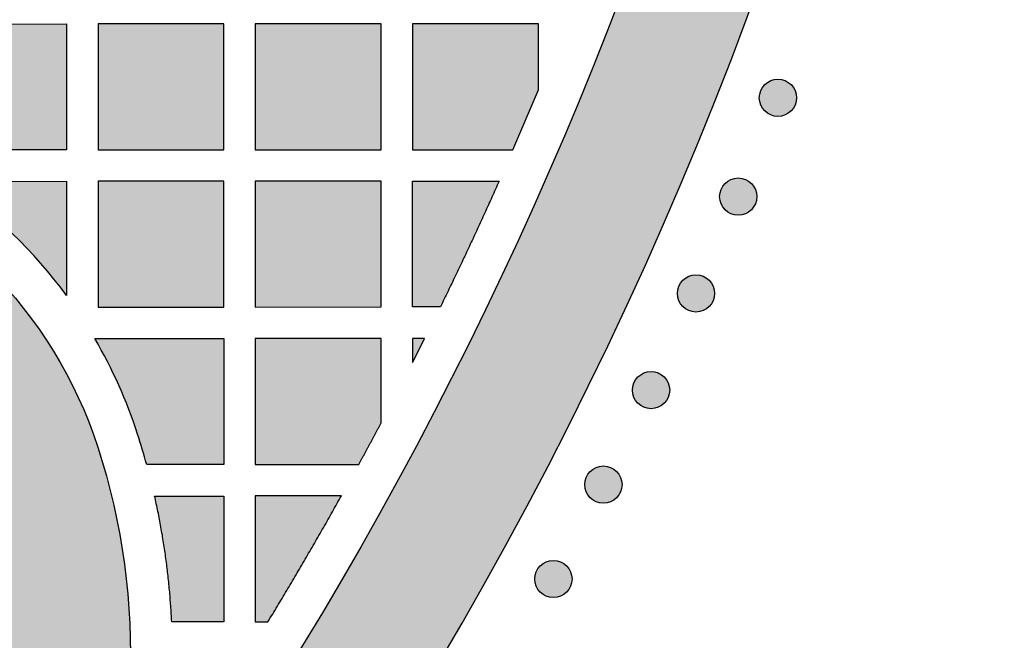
# Model space of a CAD drawing. Header units: millimetres. Extents: x -3873 to -97, y 912 to 4165.
# Tile 471 of 656: x -1361 to -1267, y 2713 to 2772. Entities that reach past the tile are written whole.
import ezdxf

# ---------------------------------------------------------------- set-up
doc = ezdxf.new("R2010")
doc.units = ezdxf.units.MM
doc.layers.add('pattern', color=7, linetype='Continuous', true_color=0x000000)

msp = doc.modelspace()

# ---------------------------------------------------------------- hatches: boundary and pattern name
at = {"layer": 'pattern'}
for points in [[(-1279.133, 2906.097), (-1279.234, 2898.913), (-1279.474, 2891.712), (-1279.853, 2884.498), (-1280.373, 2877.275), (-1281.033, 2870.047), (-1281.834, 2862.818), (-1282.777, 2855.593), (-1283.862, 2848.374), (-1285.089, 2841.168), (-1286.458, 2833.976), (-1287.968, 2826.805), (-1289.62, 2819.658), (-1291.412, 2812.539), (-1293.344, 2805.452), (-1295.416, 2798.402), (-1297.625, 2791.392), (-1299.971, 2784.427), (-1302.452, 2777.51), (-1305.067, 2770.646), (-1307.814, 2763.838), (-1310.692, 2757.09), (-1313.697, 2750.406), (-1316.829, 2743.789), (-1320.085, 2737.244), (-1323.462, 2730.773), (-1326.958, 2724.379), (-1330.571, 2718.067), (-1334.297, 2711.838), (-1338.134, 2705.697), (-1342.079, 2699.645), (-1346.128, 2693.686), (-1350.279, 2687.822), (-1351.292, 2685.907), (-1352.262, 2683.967), (-1353.188, 2682.002), (-1354.071, 2680.013), (-1354.909, 2678.003), (-1355.701, 2675.972), (-1356.446, 2673.923), (-1357.144, 2671.856), (-1357.795, 2669.774), (-1358.398, 2667.678), (-1358.952, 2665.57), (-1359.457, 2663.452), (-1359.913, 2661.324), (-1360.319, 2659.19), (-1360.676, 2657.05), (-1360.983, 2654.907), (-1355.576, 2661.329), (-1350.29, 2667.89), (-1345.13, 2674.588), (-1340.102, 2681.419), (-1335.211, 2688.378), (-1330.461, 2695.462), (-1325.857, 2702.667), (-1321.403, 2709.988), (-1317.104, 2717.42), (-1312.963, 2724.959), (-1308.985, 2732.599), (-1305.173, 2740.335), (-1301.53, 2748.162), (-1298.06, 2756.074), (-1294.766, 2764.065), (-1291.65, 2772.13), (-1288.714, 2780.263), (-1285.961, 2788.456), (-1283.393, 2796.705), (-1281.011, 2805.003), (-1278.817, 2813.344), (-1276.81, 2821.721), (-1274.993, 2830.128), (-1273.366, 2838.558), (-1271.928, 2847.006), (-1270.68, 2855.464), (-1269.621, 2863.928), (-1268.751, 2872.389), (-1268.068, 2880.843), (-1267.572, 2889.283), (-1267.261, 2897.704), (-1267.132, 2906.098)], [(-1356.577, 2771.493), (-1356.576, 2759.492), (-1368.575, 2759.491), (-1368.576, 2771.492)], [(-1341.576, 2771.494), (-1353.576, 2771.493), (-1353.575, 2759.493), (-1341.575, 2759.494)], [(-1338.575, 2759.494), (-1326.576, 2759.495), (-1326.576, 2771.495), (-1338.576, 2771.494)], [(-1314.004, 2759.496), (-1311.576, 2765.204), (-1311.576, 2771.496), (-1323.576, 2771.495), (-1323.575, 2759.495)], [(-1289.98, 2763.202), (-1289.952, 2763.175), (-1289.923, 2763.148), (-1289.893, 2763.121), (-1289.863, 2763.095), (-1289.831, 2763.069), (-1289.799, 2763.044), (-1289.765, 2763.019), (-1289.731, 2762.995), (-1289.696, 2762.971), (-1289.661, 2762.949), (-1289.624, 2762.927), (-1289.587, 2762.905), (-1289.549, 2762.885), (-1289.51, 2762.865), (-1289.471, 2762.846), (-1289.431, 2762.829), (-1289.39, 2762.811), (-1289.348, 2762.795), (-1289.307, 2762.78), (-1289.264, 2762.766), (-1289.221, 2762.753), (-1289.178, 2762.741), (-1289.134, 2762.73), (-1289.089, 2762.72), (-1289.045, 2762.711), (-1289, 2762.704), (-1288.955, 2762.697), (-1288.909, 2762.692), (-1288.863, 2762.688), (-1288.818, 2762.685), (-1288.772, 2762.683), (-1288.726, 2762.683), (-1288.68, 2762.683), (-1288.634, 2762.685), (-1288.588, 2762.688), (-1288.543, 2762.692), (-1288.497, 2762.697), (-1288.452, 2762.704), (-1288.407, 2762.712), (-1288.362, 2762.72), (-1288.318, 2762.73), (-1288.274, 2762.741), (-1288.231, 2762.753), (-1288.188, 2762.766), (-1288.145, 2762.78), (-1288.103, 2762.795), (-1288.062, 2762.812), (-1288.021, 2762.829), (-1287.981, 2762.847), (-1287.942, 2762.865), (-1287.903, 2762.885), (-1287.865, 2762.906), (-1287.828, 2762.927), (-1287.791, 2762.949), (-1287.755, 2762.972), (-1287.72, 2762.995), (-1287.686, 2763.019), (-1287.653, 2763.044), (-1287.621, 2763.069), (-1287.589, 2763.095), (-1287.558, 2763.121), (-1287.528, 2763.148), (-1287.499, 2763.175), (-1287.471, 2763.202), (-1287.444, 2763.231), (-1287.417, 2763.26), (-1287.39, 2763.289), (-1287.364, 2763.32), (-1287.338, 2763.352), (-1287.313, 2763.384), (-1287.288, 2763.418), (-1287.264, 2763.452), (-1287.24, 2763.487), (-1287.218, 2763.522), (-1287.196, 2763.559), (-1287.174, 2763.596), (-1287.154, 2763.634), (-1287.134, 2763.673), (-1287.115, 2763.712), (-1287.098, 2763.752), (-1287.081, 2763.793), (-1287.064, 2763.834), (-1287.049, 2763.876), (-1287.035, 2763.919), (-1287.022, 2763.962), (-1287.01, 2764.005), (-1286.999, 2764.049), (-1286.989, 2764.093), (-1286.981, 2764.138), (-1286.973, 2764.183), (-1286.966, 2764.228), (-1286.961, 2764.274), (-1286.957, 2764.319), (-1286.954, 2764.365), (-1286.952, 2764.411), (-1286.952, 2764.457), (-1286.952, 2764.503), (-1286.954, 2764.549), (-1286.957, 2764.595), (-1286.961, 2764.64), (-1286.966, 2764.686), (-1286.973, 2764.731), (-1286.981, 2764.776), (-1286.989, 2764.821), (-1286.999, 2764.865), (-1287.01, 2764.909), (-1287.022, 2764.952), (-1287.035, 2764.995), (-1287.049, 2765.038), (-1287.065, 2765.08), (-1287.081, 2765.121), (-1287.098, 2765.162), (-1287.116, 2765.202), (-1287.134, 2765.241), (-1287.154, 2765.28), (-1287.175, 2765.318), (-1287.196, 2765.355), (-1287.218, 2765.392), (-1287.241, 2765.427), (-1287.264, 2765.462), (-1287.288, 2765.497), (-1287.313, 2765.53), (-1287.338, 2765.562), (-1287.364, 2765.594), (-1287.39, 2765.625), (-1287.417, 2765.654), (-1287.444, 2765.683), (-1287.471, 2765.712), (-1287.5, 2765.739), (-1287.529, 2765.766), (-1287.559, 2765.793), (-1287.589, 2765.819), (-1287.621, 2765.845), (-1287.653, 2765.87), (-1287.687, 2765.895), (-1287.721, 2765.919), (-1287.756, 2765.942), (-1287.791, 2765.965), (-1287.828, 2765.987), (-1287.865, 2766.008), (-1287.903, 2766.029), (-1287.942, 2766.049), (-1287.981, 2766.067), (-1288.021, 2766.085), (-1288.062, 2766.102), (-1288.103, 2766.118), (-1288.145, 2766.134), (-1288.188, 2766.148), (-1288.231, 2766.161), (-1288.274, 2766.173), (-1288.318, 2766.184), (-1288.363, 2766.194), (-1288.407, 2766.202), (-1288.452, 2766.21), (-1288.497, 2766.216), (-1288.543, 2766.222), (-1288.589, 2766.226), (-1288.634, 2766.229), (-1288.68, 2766.231), (-1288.726, 2766.231), (-1288.772, 2766.231), (-1288.818, 2766.229), (-1288.864, 2766.226), (-1288.909, 2766.222), (-1288.955, 2766.216), (-1289, 2766.21), (-1289.045, 2766.202), (-1289.09, 2766.194), (-1289.134, 2766.184), (-1289.178, 2766.173), (-1289.221, 2766.161), (-1289.264, 2766.148), (-1289.307, 2766.133), (-1289.349, 2766.118), (-1289.39, 2766.102), (-1289.431, 2766.085), (-1289.471, 2766.067), (-1289.51, 2766.048), (-1289.549, 2766.029), (-1289.587, 2766.008), (-1289.624, 2765.987), (-1289.661, 2765.965), (-1289.697, 2765.942), (-1289.731, 2765.919), (-1289.766, 2765.895), (-1289.799, 2765.87), (-1289.831, 2765.845), (-1289.863, 2765.819), (-1289.894, 2765.793), (-1289.923, 2765.766), (-1289.953, 2765.739), (-1289.981, 2765.711), (-1290.008, 2765.683), (-1290.035, 2765.654), (-1290.062, 2765.624), (-1290.088, 2765.594), (-1290.114, 2765.562), (-1290.139, 2765.53), (-1290.164, 2765.496), (-1290.188, 2765.462), (-1290.211, 2765.427), (-1290.234, 2765.392), (-1290.256, 2765.355), (-1290.277, 2765.318), (-1290.298, 2765.28), (-1290.318, 2765.241), (-1290.336, 2765.202), (-1290.354, 2765.161), (-1290.371, 2765.121), (-1290.387, 2765.079), (-1290.403, 2765.037), (-1290.417, 2764.995), (-1290.43, 2764.952), (-1290.442, 2764.909), (-1290.453, 2764.865), (-1290.463, 2764.82), (-1290.471, 2764.776), (-1290.479, 2764.731), (-1290.485, 2764.685), (-1290.491, 2764.64), (-1290.495, 2764.594), (-1290.498, 2764.549), (-1290.5, 2764.503), (-1290.5, 2764.457), (-1290.5, 2764.411), (-1290.498, 2764.365), (-1290.495, 2764.319), (-1290.491, 2764.274), (-1290.485, 2764.228), (-1290.479, 2764.183), (-1290.471, 2764.138), (-1290.463, 2764.093), (-1290.453, 2764.049), (-1290.442, 2764.005), (-1290.43, 2763.962), (-1290.417, 2763.919), (-1290.402, 2763.876), (-1290.387, 2763.834), (-1290.371, 2763.793), (-1290.354, 2763.752), (-1290.336, 2763.712), (-1290.317, 2763.673), (-1290.298, 2763.634), (-1290.277, 2763.596), (-1290.256, 2763.559), (-1290.234, 2763.522), (-1290.211, 2763.486), (-1290.188, 2763.451), (-1290.164, 2763.417), (-1290.139, 2763.384), (-1290.114, 2763.352), (-1290.088, 2763.32), (-1290.062, 2763.289), (-1290.035, 2763.259), (-1290.008, 2763.23)], [(-1453.09, 2749.31), (-1451.684, 2749.66), (-1450.284, 2750.051), (-1448.892, 2750.481), (-1447.51, 2750.952), (-1446.139, 2751.462), (-1444.782, 2752.011), (-1443.44, 2752.599), (-1442.115, 2753.224), (-1440.807, 2753.887), (-1439.52, 2754.586), (-1438.254, 2755.321), (-1437.01, 2756.09), (-1435.791, 2756.893), (-1434.597, 2757.728), (-1433.429, 2758.594), (-1432.29, 2759.489), (-1429.559, 2760.115), (-1426.804, 2760.667), (-1424.029, 2761.143), (-1421.237, 2761.542), (-1418.429, 2761.864), (-1415.611, 2762.107), (-1412.785, 2762.272), (-1409.954, 2762.358), (-1407.122, 2762.365), (-1404.292, 2762.292), (-1401.467, 2762.141), (-1398.651, 2761.911), (-1395.846, 2761.603), (-1393.057, 2761.218), (-1390.286, 2760.757), (-1387.536, 2760.22), (-1385.864, 2759.847), (-1384.201, 2759.428), (-1382.55, 2758.966), (-1380.912, 2758.459), (-1379.766, 2758.07), (-1378.624, 2757.645), (-1377.487, 2757.185), (-1376.359, 2756.689), (-1375.239, 2756.158), (-1374.13, 2755.592), (-1373.033, 2754.99), (-1371.95, 2754.354), (-1370.883, 2753.684), (-1369.833, 2752.98), (-1368.801, 2752.243), (-1367.79, 2751.474), (-1366.8, 2750.673), (-1365.834, 2749.842), (-1364.892, 2748.982), (-1363.976, 2748.093), (-1363.087, 2747.177), (-1362.226, 2746.236), (-1361.395, 2745.269), (-1360.595, 2744.28), (-1359.825, 2743.269), (-1359.088, 2742.237), (-1358.384, 2741.187), (-1357.714, 2740.12), (-1357.077, 2739.037), (-1356.476, 2737.94), (-1355.909, 2736.832), (-1355.378, 2735.712), (-1354.882, 2734.583), (-1354.422, 2733.447), (-1353.997, 2732.305), (-1353.607, 2731.159), (-1353.19, 2729.822), (-1352.801, 2728.471), (-1352.44, 2727.108), (-1352.108, 2725.732), (-1351.806, 2724.345), (-1351.533, 2722.949), (-1351.291, 2721.542), (-1351.08, 2720.128), (-1350.9, 2718.707), (-1350.752, 2717.279), (-1350.635, 2715.847), (-1350.551, 2714.41), (-1350.498, 2712.97), (-1350.478, 2711.528), (-1350.49, 2710.086), (-1350.535, 2708.644), (-1350.612, 2707.203), (-1350.721, 2705.765), (-1350.862, 2704.33), (-1351.036, 2702.9), (-1351.241, 2701.475), (-1351.478, 2700.057), (-1351.746, 2698.647), (-1352.044, 2697.246), (-1352.374, 2695.854), (-1352.733, 2694.474), (-1353.122, 2693.105), (-1353.54, 2691.748), (-1353.986, 2690.406), (-1354.461, 2689.077), (-1354.962, 2687.764), (-1355.49, 2686.467), (-1356.778, 2683.77), (-1357.985, 2681.032), (-1359.11, 2678.256), (-1360.151, 2675.445), (-1361.106, 2672.605), (-1361.974, 2669.738), (-1362.754, 2666.849), (-1363.446, 2663.942), (-1363.717, 2665.158), (-1364.011, 2666.37), (-1364.328, 2667.577), (-1364.669, 2668.78), (-1365.033, 2669.976), (-1365.42, 2671.166), (-1365.83, 2672.349), (-1366.262, 2673.524), (-1366.717, 2674.69), (-1367.194, 2675.848), (-1367.693, 2676.995), (-1368.213, 2678.133), (-1368.755, 2679.259), (-1369.317, 2680.374), (-1369.9, 2681.476), (-1370.503, 2682.566), (-1369.523, 2684.364), (-1368.599, 2686.194), (-1367.731, 2688.054), (-1366.921, 2689.942), (-1366.171, 2691.854), (-1365.482, 2693.787), (-1364.855, 2695.739), (-1364.29, 2697.707), (-1364.054, 2698.609), (-1363.835, 2699.516), (-1363.631, 2700.429), (-1363.444, 2701.348), (-1363.272, 2702.271), (-1363.117, 2703.199), (-1362.979, 2704.132), (-1362.857, 2705.068), (-1362.751, 2706.007), (-1362.663, 2706.95), (-1362.592, 2707.894), (-1362.538, 2708.841), (-1362.501, 2709.789), (-1362.481, 2710.738), (-1362.479, 2711.687), (-1362.494, 2712.637), (-1362.526, 2713.586), (-1362.575, 2714.534), (-1362.641, 2715.481), (-1362.725, 2716.426), (-1362.826, 2717.369), (-1362.943, 2718.309), (-1363.078, 2719.246), (-1363.229, 2720.179), (-1363.397, 2721.108), (-1363.581, 2722.032), (-1363.782, 2722.952), (-1363.999, 2723.866), (-1364.231, 2724.774), (-1364.48, 2725.676), (-1364.744, 2726.572), (-1365.023, 2727.46), (-1365.302, 2728.282), (-1365.607, 2729.101), (-1365.937, 2729.916), (-1366.293, 2730.726), (-1366.674, 2731.529), (-1367.081, 2732.324), (-1367.512, 2733.111), (-1367.968, 2733.888), (-1368.449, 2734.653), (-1368.954, 2735.407), (-1369.483, 2736.146), (-1370.035, 2736.872), (-1370.609, 2737.582), (-1371.206, 2738.275), (-1371.823, 2738.95), (-1372.46, 2739.607), (-1373.118, 2740.245), (-1373.793, 2740.862), (-1374.486, 2741.458), (-1375.196, 2742.032), (-1375.922, 2742.584), (-1376.662, 2743.112), (-1377.415, 2743.617), (-1378.181, 2744.098), (-1378.957, 2744.555), (-1379.744, 2744.986), (-1380.54, 2745.392), (-1381.343, 2745.773), (-1382.152, 2746.129), (-1382.967, 2746.459), (-1383.787, 2746.764), (-1384.609, 2747.043), (-1385.497, 2747.322), (-1386.393, 2747.586), (-1387.295, 2747.834), (-1388.203, 2748.066), (-1389.117, 2748.283), (-1390.037, 2748.484), (-1390.961, 2748.668), (-1391.89, 2748.835), (-1392.823, 2748.987), (-1393.76, 2749.121), (-1394.7, 2749.238), (-1395.643, 2749.339), (-1396.588, 2749.422), (-1397.535, 2749.489), (-1398.483, 2749.538), (-1399.432, 2749.57), (-1400.382, 2749.584), (-1401.331, 2749.582), (-1402.28, 2749.562), (-1403.228, 2749.525), (-1404.175, 2749.47), (-1405.119, 2749.399), (-1406.062, 2749.311), (-1407.001, 2749.205), (-1407.937, 2749.083), (-1408.87, 2748.945), (-1409.798, 2748.789), (-1410.722, 2748.618), (-1411.64, 2748.43), (-1412.553, 2748.226), (-1413.461, 2748.006), (-1414.362, 2747.771), (-1416.331, 2747.205), (-1418.285, 2746.577), (-1420.22, 2745.886), (-1422.133, 2745.136), (-1424.022, 2744.325), (-1425.884, 2743.456), (-1427.715, 2742.53), (-1429.514, 2741.548), (-1430.866, 2742.313), (-1432.241, 2743.044), (-1433.637, 2743.741), (-1435.053, 2744.402), (-1436.489, 2745.026), (-1437.941, 2745.613), (-1439.41, 2746.161), (-1440.893, 2746.672), (-1442.389, 2747.142), (-1443.897, 2747.573), (-1445.414, 2747.964), (-1446.939, 2748.315), (-1448.471, 2748.625), (-1450.008, 2748.894), (-1451.548, 2749.123)], [(-1356.575, 2745.6), (-1357.165, 2746.385), (-1357.772, 2747.158), (-1358.397, 2747.919), (-1359.039, 2748.668), (-1359.697, 2749.404), (-1360.37, 2750.126), (-1361.06, 2750.834), (-1361.764, 2751.527), (-1362.483, 2752.205), (-1363.216, 2752.867), (-1363.963, 2753.513), (-1364.722, 2754.143), (-1365.495, 2754.756), (-1366.279, 2755.352), (-1367.074, 2755.931), (-1367.88, 2756.491), (-1356.575, 2756.492)], [(-1341.575, 2756.493), (-1353.575, 2756.492), (-1353.574, 2744.493), (-1341.574, 2744.494)], [(-1338.574, 2744.494), (-1326.574, 2744.524), (-1326.575, 2756.495), (-1338.575, 2756.494)], [(-1315.327, 2756.496), (-1318.068, 2750.492), (-1320.914, 2744.538), (-1323.574, 2744.531), (-1323.575, 2756.495)], [(-1293.766, 2753.782), (-1293.738, 2753.755), (-1293.709, 2753.728), (-1293.679, 2753.701), (-1293.648, 2753.675), (-1293.617, 2753.649), (-1293.584, 2753.624), (-1293.551, 2753.599), (-1293.517, 2753.575), (-1293.482, 2753.552), (-1293.446, 2753.529), (-1293.41, 2753.507), (-1293.372, 2753.486), (-1293.334, 2753.465), (-1293.296, 2753.445), (-1293.256, 2753.427), (-1293.216, 2753.409), (-1293.175, 2753.392), (-1293.134, 2753.376), (-1293.092, 2753.36), (-1293.05, 2753.346), (-1293.007, 2753.333), (-1292.963, 2753.321), (-1292.919, 2753.31), (-1292.875, 2753.3), (-1292.83, 2753.292), (-1292.785, 2753.284), (-1292.74, 2753.278), (-1292.695, 2753.272), (-1292.649, 2753.268), (-1292.603, 2753.265), (-1292.557, 2753.263), (-1292.511, 2753.263), (-1292.465, 2753.263), (-1292.42, 2753.265), (-1292.374, 2753.268), (-1292.328, 2753.272), (-1292.283, 2753.278), (-1292.237, 2753.284), (-1292.192, 2753.292), (-1292.148, 2753.3), (-1292.103, 2753.31), (-1292.06, 2753.321), (-1292.016, 2753.333), (-1291.973, 2753.346), (-1291.931, 2753.361), (-1291.889, 2753.376), (-1291.847, 2753.392), (-1291.807, 2753.409), (-1291.767, 2753.427), (-1291.727, 2753.446), (-1291.688, 2753.465), (-1291.65, 2753.486), (-1291.613, 2753.507), (-1291.577, 2753.529), (-1291.541, 2753.552), (-1291.506, 2753.575), (-1291.472, 2753.599), (-1291.439, 2753.624), (-1291.406, 2753.649), (-1291.375, 2753.675), (-1291.344, 2753.701), (-1291.314, 2753.728), (-1291.285, 2753.755), (-1291.257, 2753.783), (-1291.229, 2753.811), (-1291.202, 2753.84), (-1291.175, 2753.87), (-1291.149, 2753.9), (-1291.123, 2753.932), (-1291.098, 2753.964), (-1291.073, 2753.998), (-1291.049, 2754.032), (-1291.026, 2754.067), (-1291.003, 2754.102), (-1290.981, 2754.139), (-1290.96, 2754.176), (-1290.94, 2754.214), (-1290.92, 2754.253), (-1290.901, 2754.292), (-1290.883, 2754.333), (-1290.866, 2754.373), (-1290.85, 2754.415), (-1290.835, 2754.457), (-1290.821, 2754.499), (-1290.808, 2754.542), (-1290.796, 2754.585), (-1290.785, 2754.629), (-1290.775, 2754.674), (-1290.766, 2754.718), (-1290.758, 2754.763), (-1290.752, 2754.809), (-1290.747, 2754.854), (-1290.743, 2754.9), (-1290.74, 2754.945), (-1290.738, 2754.991), (-1290.737, 2755.037), (-1290.738, 2755.083), (-1290.74, 2755.129), (-1290.743, 2755.175), (-1290.747, 2755.22), (-1290.752, 2755.266), (-1290.758, 2755.311), (-1290.766, 2755.356), (-1290.775, 2755.401), (-1290.785, 2755.445), (-1290.796, 2755.489), (-1290.808, 2755.532), (-1290.821, 2755.575), (-1290.835, 2755.618), (-1290.85, 2755.66), (-1290.866, 2755.701), (-1290.883, 2755.742), (-1290.901, 2755.782), (-1290.92, 2755.821), (-1290.94, 2755.86), (-1290.96, 2755.898), (-1290.981, 2755.935), (-1291.003, 2755.972), (-1291.026, 2756.008), (-1291.05, 2756.043), (-1291.074, 2756.077), (-1291.098, 2756.11), (-1291.124, 2756.142), (-1291.149, 2756.174), (-1291.176, 2756.205), (-1291.202, 2756.235), (-1291.229, 2756.264), (-1291.257, 2756.292), (-1291.285, 2756.319), (-1291.314, 2756.347), (-1291.344, 2756.373), (-1291.375, 2756.399), (-1291.406, 2756.425), (-1291.439, 2756.45), (-1291.472, 2756.475), (-1291.506, 2756.499), (-1291.541, 2756.523), (-1291.577, 2756.545), (-1291.613, 2756.567), (-1291.651, 2756.589), (-1291.689, 2756.609), (-1291.727, 2756.629), (-1291.767, 2756.648), (-1291.807, 2756.666), (-1291.848, 2756.683), (-1291.889, 2756.699), (-1291.931, 2756.714), (-1291.973, 2756.728), (-1292.016, 2756.741), (-1292.06, 2756.753), (-1292.104, 2756.764), (-1292.148, 2756.774), (-1292.193, 2756.783), (-1292.238, 2756.79), (-1292.283, 2756.797), (-1292.328, 2756.802), (-1292.374, 2756.806), (-1292.42, 2756.809), (-1292.466, 2756.811), (-1292.512, 2756.811), (-1292.558, 2756.811), (-1292.603, 2756.809), (-1292.649, 2756.806), (-1292.695, 2756.802), (-1292.74, 2756.797), (-1292.786, 2756.79), (-1292.831, 2756.782), (-1292.875, 2756.774), (-1292.92, 2756.764), (-1292.963, 2756.753), (-1293.007, 2756.741), (-1293.05, 2756.728), (-1293.092, 2756.714), (-1293.134, 2756.699), (-1293.176, 2756.682), (-1293.216, 2756.665), (-1293.256, 2756.647), (-1293.296, 2756.629), (-1293.335, 2756.609), (-1293.373, 2756.588), (-1293.41, 2756.567), (-1293.446, 2756.545), (-1293.482, 2756.522), (-1293.517, 2756.499), (-1293.551, 2756.475), (-1293.584, 2756.45), (-1293.617, 2756.425), (-1293.648, 2756.399), (-1293.679, 2756.373), (-1293.709, 2756.346), (-1293.738, 2756.319), (-1293.766, 2756.292), (-1293.794, 2756.263), (-1293.821, 2756.234), (-1293.848, 2756.205), (-1293.874, 2756.174), (-1293.9, 2756.142), (-1293.925, 2756.11), (-1293.949, 2756.076), (-1293.974, 2756.042), (-1293.997, 2756.007), (-1294.02, 2755.972), (-1294.042, 2755.935), (-1294.063, 2755.898), (-1294.083, 2755.86), (-1294.103, 2755.821), (-1294.122, 2755.782), (-1294.14, 2755.742), (-1294.157, 2755.701), (-1294.173, 2755.66), (-1294.188, 2755.618), (-1294.202, 2755.575), (-1294.215, 2755.532), (-1294.227, 2755.489), (-1294.238, 2755.445), (-1294.248, 2755.401), (-1294.257, 2755.356), (-1294.265, 2755.311), (-1294.271, 2755.266), (-1294.276, 2755.22), (-1294.28, 2755.175), (-1294.283, 2755.129), (-1294.285, 2755.083), (-1294.286, 2755.037), (-1294.285, 2754.991), (-1294.283, 2754.945), (-1294.28, 2754.899), (-1294.276, 2754.854), (-1294.271, 2754.808), (-1294.264, 2754.763), (-1294.257, 2754.718), (-1294.248, 2754.673), (-1294.238, 2754.629), (-1294.227, 2754.585), (-1294.215, 2754.542), (-1294.202, 2754.499), (-1294.188, 2754.456), (-1294.173, 2754.414), (-1294.157, 2754.373), (-1294.14, 2754.332), (-1294.122, 2754.292), (-1294.103, 2754.253), (-1294.083, 2754.214), (-1294.063, 2754.176), (-1294.042, 2754.139), (-1294.02, 2754.102), (-1293.997, 2754.067), (-1293.973, 2754.032), (-1293.949, 2753.998), (-1293.925, 2753.964), (-1293.899, 2753.932), (-1293.874, 2753.9), (-1293.847, 2753.869), (-1293.821, 2753.84), (-1293.794, 2753.811)], [(-1297.796, 2744.548), (-1297.767, 2744.52), (-1297.738, 2744.493), (-1297.708, 2744.467), (-1297.678, 2744.44), (-1297.646, 2744.415), (-1297.614, 2744.389), (-1297.58, 2744.365), (-1297.546, 2744.341), (-1297.511, 2744.317), (-1297.476, 2744.294), (-1297.439, 2744.272), (-1297.402, 2744.251), (-1297.364, 2744.231), (-1297.325, 2744.211), (-1297.286, 2744.192), (-1297.246, 2744.174), (-1297.205, 2744.157), (-1297.163, 2744.141), (-1297.122, 2744.126), (-1297.079, 2744.112), (-1297.036, 2744.099), (-1296.993, 2744.087), (-1296.949, 2744.076), (-1296.904, 2744.066), (-1296.86, 2744.057), (-1296.815, 2744.05), (-1296.77, 2744.043), (-1296.724, 2744.038), (-1296.678, 2744.034), (-1296.633, 2744.031), (-1296.587, 2744.029), (-1296.541, 2744.028), (-1296.495, 2744.029), (-1296.449, 2744.031), (-1296.403, 2744.034), (-1296.358, 2744.038), (-1296.312, 2744.043), (-1296.267, 2744.05), (-1296.222, 2744.057), (-1296.177, 2744.066), (-1296.133, 2744.076), (-1296.089, 2744.087), (-1296.046, 2744.099), (-1296.003, 2744.112), (-1295.96, 2744.126), (-1295.918, 2744.141), (-1295.877, 2744.157), (-1295.836, 2744.174), (-1295.796, 2744.192), (-1295.757, 2744.211), (-1295.718, 2744.231), (-1295.68, 2744.251), (-1295.643, 2744.273), (-1295.606, 2744.295), (-1295.57, 2744.317), (-1295.535, 2744.341), (-1295.501, 2744.365), (-1295.468, 2744.39), (-1295.436, 2744.415), (-1295.404, 2744.44), (-1295.373, 2744.467), (-1295.343, 2744.493), (-1295.314, 2744.521), (-1295.286, 2744.548), (-1295.259, 2744.576), (-1295.232, 2744.605), (-1295.205, 2744.635), (-1295.179, 2744.666), (-1295.153, 2744.698), (-1295.128, 2744.73), (-1295.103, 2744.763), (-1295.079, 2744.797), (-1295.056, 2744.832), (-1295.033, 2744.868), (-1295.011, 2744.905), (-1294.99, 2744.942), (-1294.969, 2744.98), (-1294.949, 2745.019), (-1294.931, 2745.058), (-1294.913, 2745.098), (-1294.896, 2745.139), (-1294.879, 2745.18), (-1294.864, 2745.222), (-1294.85, 2745.265), (-1294.837, 2745.308), (-1294.825, 2745.351), (-1294.814, 2745.395), (-1294.804, 2745.439), (-1294.796, 2745.484), (-1294.788, 2745.529), (-1294.781, 2745.574), (-1294.776, 2745.62), (-1294.772, 2745.665), (-1294.769, 2745.711), (-1294.767, 2745.757), (-1294.767, 2745.803), (-1294.767, 2745.849), (-1294.769, 2745.895), (-1294.772, 2745.94), (-1294.776, 2745.986), (-1294.782, 2746.032), (-1294.788, 2746.077), (-1294.796, 2746.122), (-1294.804, 2746.166), (-1294.814, 2746.211), (-1294.825, 2746.255), (-1294.837, 2746.298), (-1294.85, 2746.341), (-1294.864, 2746.384), (-1294.88, 2746.425), (-1294.896, 2746.467), (-1294.913, 2746.508), (-1294.931, 2746.548), (-1294.949, 2746.587), (-1294.969, 2746.626), (-1294.99, 2746.664), (-1295.011, 2746.701), (-1295.033, 2746.738), (-1295.056, 2746.773), (-1295.079, 2746.808), (-1295.103, 2746.842), (-1295.128, 2746.876), (-1295.153, 2746.908), (-1295.179, 2746.94), (-1295.205, 2746.97), (-1295.232, 2747), (-1295.259, 2747.029), (-1295.286, 2747.057), (-1295.315, 2747.085), (-1295.344, 2747.112), (-1295.374, 2747.139), (-1295.404, 2747.165), (-1295.436, 2747.191), (-1295.468, 2747.216), (-1295.502, 2747.241), (-1295.536, 2747.265), (-1295.571, 2747.288), (-1295.606, 2747.311), (-1295.643, 2747.333), (-1295.68, 2747.354), (-1295.718, 2747.375), (-1295.757, 2747.394), (-1295.796, 2747.413), (-1295.836, 2747.431), (-1295.877, 2747.448), (-1295.918, 2747.464), (-1295.96, 2747.479), (-1296.003, 2747.493), (-1296.046, 2747.507), (-1296.089, 2747.519), (-1296.133, 2747.529), (-1296.178, 2747.539), (-1296.222, 2747.548), (-1296.267, 2747.556), (-1296.312, 2747.562), (-1296.358, 2747.568), (-1296.404, 2747.572), (-1296.449, 2747.575), (-1296.495, 2747.576), (-1296.541, 2747.577), (-1296.587, 2747.576), (-1296.633, 2747.575), (-1296.679, 2747.572), (-1296.724, 2747.567), (-1296.77, 2747.562), (-1296.815, 2747.556), (-1296.86, 2747.548), (-1296.905, 2747.539), (-1296.949, 2747.529), (-1296.993, 2747.518), (-1297.036, 2747.506), (-1297.079, 2747.493), (-1297.122, 2747.479), (-1297.164, 2747.464), (-1297.205, 2747.448), (-1297.246, 2747.431), (-1297.286, 2747.413), (-1297.325, 2747.394), (-1297.364, 2747.375), (-1297.402, 2747.354), (-1297.439, 2747.333), (-1297.476, 2747.311), (-1297.512, 2747.288), (-1297.546, 2747.265), (-1297.581, 2747.241), (-1297.614, 2747.216), (-1297.646, 2747.191), (-1297.678, 2747.165), (-1297.709, 2747.139), (-1297.739, 2747.112), (-1297.768, 2747.085), (-1297.796, 2747.057), (-1297.823, 2747.029), (-1297.85, 2747), (-1297.877, 2746.97), (-1297.903, 2746.939), (-1297.929, 2746.908), (-1297.954, 2746.875), (-1297.979, 2746.842), (-1298.003, 2746.808), (-1298.026, 2746.773), (-1298.049, 2746.737), (-1298.071, 2746.701), (-1298.092, 2746.664), (-1298.113, 2746.626), (-1298.133, 2746.587), (-1298.151, 2746.547), (-1298.169, 2746.507), (-1298.186, 2746.467), (-1298.203, 2746.425), (-1298.218, 2746.383), (-1298.232, 2746.341), (-1298.245, 2746.298), (-1298.257, 2746.254), (-1298.268, 2746.21), (-1298.278, 2746.166), (-1298.286, 2746.121), (-1298.294, 2746.076), (-1298.301, 2746.031), (-1298.306, 2745.986), (-1298.31, 2745.94), (-1298.313, 2745.894), (-1298.315, 2745.848), (-1298.315, 2745.803), (-1298.315, 2745.757), (-1298.313, 2745.711), (-1298.31, 2745.665), (-1298.306, 2745.619), (-1298.3, 2745.574), (-1298.294, 2745.529), (-1298.286, 2745.484), (-1298.278, 2745.439), (-1298.268, 2745.395), (-1298.257, 2745.351), (-1298.245, 2745.307), (-1298.232, 2745.264), (-1298.218, 2745.222), (-1298.202, 2745.18), (-1298.186, 2745.139), (-1298.169, 2745.098), (-1298.151, 2745.058), (-1298.132, 2745.018), (-1298.113, 2744.98), (-1298.092, 2744.942), (-1298.071, 2744.904), (-1298.049, 2744.868), (-1298.026, 2744.832), (-1298.003, 2744.797), (-1297.979, 2744.763), (-1297.954, 2744.73), (-1297.929, 2744.697), (-1297.903, 2744.666), (-1297.877, 2744.635), (-1297.85, 2744.605), (-1297.823, 2744.576)], [(-1348.933, 2729.493), (-1349.351, 2730.947), (-1349.802, 2732.392), (-1350.202, 2733.573), (-1350.635, 2734.744), (-1351.099, 2735.904), (-1351.594, 2737.052), (-1352.12, 2738.186), (-1352.676, 2739.305), (-1353.261, 2740.407), (-1353.876, 2741.493), (-1341.574, 2741.494), (-1341.573, 2729.494)], [(-1328.708, 2729.495), (-1326.573, 2733.45), (-1326.574, 2741.495), (-1338.574, 2741.494), (-1338.573, 2729.494)], [(-1323.574, 2739.215), (-1322.421, 2741.495), (-1323.574, 2741.495)], [(-1302.078, 2735.333), (-1302.05, 2735.305), (-1302.021, 2735.278), (-1301.991, 2735.251), (-1301.96, 2735.225), (-1301.929, 2735.199), (-1301.896, 2735.174), (-1301.863, 2735.149), (-1301.829, 2735.125), (-1301.794, 2735.102), (-1301.758, 2735.079), (-1301.722, 2735.057), (-1301.685, 2735.036), (-1301.647, 2735.015), (-1301.608, 2734.996), (-1301.568, 2734.977), (-1301.528, 2734.959), (-1301.488, 2734.942), (-1301.446, 2734.926), (-1301.404, 2734.911), (-1301.362, 2734.897), (-1301.319, 2734.884), (-1301.275, 2734.872), (-1301.231, 2734.861), (-1301.187, 2734.851), (-1301.143, 2734.842), (-1301.098, 2734.834), (-1301.052, 2734.828), (-1301.007, 2734.823), (-1300.961, 2734.818), (-1300.915, 2734.815), (-1300.87, 2734.814), (-1300.824, 2734.813), (-1300.778, 2734.814), (-1300.732, 2734.815), (-1300.686, 2734.818), (-1300.64, 2734.823), (-1300.595, 2734.828), (-1300.55, 2734.834), (-1300.505, 2734.842), (-1300.46, 2734.851), (-1300.416, 2734.861), (-1300.372, 2734.872), (-1300.328, 2734.884), (-1300.285, 2734.897), (-1300.243, 2734.911), (-1300.201, 2734.926), (-1300.16, 2734.942), (-1300.119, 2734.959), (-1300.079, 2734.977), (-1300.039, 2734.996), (-1300.001, 2735.016), (-1299.963, 2735.036), (-1299.925, 2735.057), (-1299.889, 2735.079), (-1299.853, 2735.102), (-1299.818, 2735.126), (-1299.784, 2735.15), (-1299.751, 2735.174), (-1299.718, 2735.199), (-1299.687, 2735.225), (-1299.656, 2735.251), (-1299.626, 2735.278), (-1299.597, 2735.305), (-1299.569, 2735.333), (-1299.541, 2735.361), (-1299.514, 2735.39), (-1299.488, 2735.42), (-1299.461, 2735.451), (-1299.436, 2735.482), (-1299.41, 2735.515), (-1299.386, 2735.548), (-1299.362, 2735.582), (-1299.338, 2735.617), (-1299.316, 2735.653), (-1299.294, 2735.689), (-1299.272, 2735.727), (-1299.252, 2735.765), (-1299.232, 2735.803), (-1299.213, 2735.843), (-1299.195, 2735.883), (-1299.178, 2735.924), (-1299.162, 2735.965), (-1299.147, 2736.007), (-1299.133, 2736.049), (-1299.12, 2736.092), (-1299.108, 2736.136), (-1299.097, 2736.18), (-1299.087, 2736.224), (-1299.078, 2736.269), (-1299.071, 2736.314), (-1299.064, 2736.359), (-1299.059, 2736.404), (-1299.055, 2736.45), (-1299.052, 2736.496), (-1299.05, 2736.542), (-1299.049, 2736.588), (-1299.05, 2736.633), (-1299.052, 2736.679), (-1299.055, 2736.725), (-1299.059, 2736.771), (-1299.064, 2736.816), (-1299.071, 2736.861), (-1299.078, 2736.906), (-1299.087, 2736.951), (-1299.097, 2736.995), (-1299.108, 2737.039), (-1299.12, 2737.083), (-1299.133, 2737.126), (-1299.147, 2737.168), (-1299.162, 2737.21), (-1299.178, 2737.251), (-1299.195, 2737.292), (-1299.213, 2737.332), (-1299.232, 2737.372), (-1299.252, 2737.41), (-1299.272, 2737.448), (-1299.294, 2737.486), (-1299.316, 2737.522), (-1299.338, 2737.558), (-1299.362, 2737.593), (-1299.386, 2737.627), (-1299.411, 2737.66), (-1299.436, 2737.693), (-1299.462, 2737.724), (-1299.488, 2737.755), (-1299.515, 2737.785), (-1299.542, 2737.814), (-1299.569, 2737.842), (-1299.597, 2737.87), (-1299.626, 2737.897), (-1299.656, 2737.924), (-1299.687, 2737.95), (-1299.719, 2737.976), (-1299.751, 2738.001), (-1299.784, 2738.025), (-1299.818, 2738.049), (-1299.853, 2738.073), (-1299.889, 2738.096), (-1299.926, 2738.118), (-1299.963, 2738.139), (-1300.001, 2738.159), (-1300.04, 2738.179), (-1300.079, 2738.198), (-1300.119, 2738.216), (-1300.16, 2738.233), (-1300.201, 2738.249), (-1300.243, 2738.264), (-1300.286, 2738.278), (-1300.329, 2738.291), (-1300.372, 2738.303), (-1300.416, 2738.314), (-1300.46, 2738.324), (-1300.505, 2738.333), (-1300.55, 2738.34), (-1300.595, 2738.347), (-1300.641, 2738.352), (-1300.686, 2738.356), (-1300.732, 2738.359), (-1300.778, 2738.361), (-1300.824, 2738.362), (-1300.87, 2738.361), (-1300.916, 2738.359), (-1300.961, 2738.356), (-1301.007, 2738.352), (-1301.053, 2738.347), (-1301.098, 2738.34), (-1301.143, 2738.333), (-1301.187, 2738.324), (-1301.232, 2738.314), (-1301.276, 2738.303), (-1301.319, 2738.291), (-1301.362, 2738.278), (-1301.405, 2738.264), (-1301.447, 2738.249), (-1301.488, 2738.233), (-1301.529, 2738.216), (-1301.569, 2738.198), (-1301.608, 2738.179), (-1301.647, 2738.159), (-1301.685, 2738.139), (-1301.722, 2738.117), (-1301.759, 2738.095), (-1301.794, 2738.073), (-1301.829, 2738.049), (-1301.863, 2738.025), (-1301.897, 2738.001), (-1301.929, 2737.975), (-1301.961, 2737.95), (-1301.991, 2737.923), (-1302.021, 2737.897), (-1302.05, 2737.869), (-1302.078, 2737.842), (-1302.106, 2737.814), (-1302.133, 2737.785), (-1302.16, 2737.755), (-1302.186, 2737.724), (-1302.212, 2737.692), (-1302.237, 2737.66), (-1302.262, 2737.627), (-1302.286, 2737.593), (-1302.309, 2737.558), (-1302.332, 2737.522), (-1302.354, 2737.485), (-1302.375, 2737.448), (-1302.396, 2737.41), (-1302.415, 2737.371), (-1302.434, 2737.332), (-1302.452, 2737.292), (-1302.469, 2737.251), (-1302.485, 2737.21), (-1302.5, 2737.168), (-1302.514, 2737.125), (-1302.528, 2737.082), (-1302.54, 2737.039), (-1302.551, 2736.995), (-1302.56, 2736.951), (-1302.569, 2736.906), (-1302.577, 2736.861), (-1302.583, 2736.816), (-1302.589, 2736.77), (-1302.593, 2736.725), (-1302.596, 2736.679), (-1302.597, 2736.633), (-1302.598, 2736.587), (-1302.597, 2736.541), (-1302.596, 2736.495), (-1302.593, 2736.45), (-1302.589, 2736.404), (-1302.583, 2736.359), (-1302.577, 2736.313), (-1302.569, 2736.268), (-1302.56, 2736.224), (-1302.551, 2736.179), (-1302.54, 2736.135), (-1302.527, 2736.092), (-1302.514, 2736.049), (-1302.5, 2736.007), (-1302.485, 2735.965), (-1302.469, 2735.923), (-1302.452, 2735.883), (-1302.434, 2735.842), (-1302.415, 2735.803), (-1302.396, 2735.764), (-1302.375, 2735.726), (-1302.354, 2735.689), (-1302.332, 2735.653), (-1302.309, 2735.617), (-1302.286, 2735.582), (-1302.262, 2735.548), (-1302.237, 2735.515), (-1302.212, 2735.482), (-1302.186, 2735.45), (-1302.16, 2735.42), (-1302.133, 2735.39), (-1302.106, 2735.361)], [(-1306.624, 2726.322), (-1306.596, 2726.295), (-1306.567, 2726.267), (-1306.537, 2726.241), (-1306.506, 2726.214), (-1306.475, 2726.189), (-1306.442, 2726.163), (-1306.409, 2726.139), (-1306.375, 2726.115), (-1306.34, 2726.091), (-1306.304, 2726.069), (-1306.268, 2726.047), (-1306.231, 2726.025), (-1306.193, 2726.005), (-1306.154, 2725.985), (-1306.114, 2725.966), (-1306.074, 2725.948), (-1306.034, 2725.931), (-1305.992, 2725.915), (-1305.95, 2725.9), (-1305.908, 2725.886), (-1305.865, 2725.873), (-1305.821, 2725.861), (-1305.777, 2725.85), (-1305.733, 2725.84), (-1305.689, 2725.831), (-1305.644, 2725.824), (-1305.598, 2725.817), (-1305.553, 2725.812), (-1305.507, 2725.808), (-1305.461, 2725.805), (-1305.416, 2725.803), (-1305.37, 2725.802), (-1305.324, 2725.803), (-1305.278, 2725.805), (-1305.232, 2725.808), (-1305.186, 2725.812), (-1305.141, 2725.817), (-1305.096, 2725.824), (-1305.051, 2725.831), (-1305.006, 2725.84), (-1304.962, 2725.85), (-1304.918, 2725.861), (-1304.874, 2725.873), (-1304.831, 2725.886), (-1304.789, 2725.9), (-1304.747, 2725.915), (-1304.706, 2725.931), (-1304.665, 2725.949), (-1304.625, 2725.966), (-1304.585, 2725.985), (-1304.547, 2726.005), (-1304.509, 2726.025), (-1304.471, 2726.047), (-1304.435, 2726.069), (-1304.399, 2726.091), (-1304.364, 2726.115), (-1304.33, 2726.139), (-1304.297, 2726.164), (-1304.264, 2726.189), (-1304.233, 2726.215), (-1304.202, 2726.241), (-1304.172, 2726.268), (-1304.143, 2726.295), (-1304.115, 2726.322), (-1304.087, 2726.35), (-1304.06, 2726.379), (-1304.034, 2726.409), (-1304.007, 2726.44), (-1303.982, 2726.472), (-1303.956, 2726.504), (-1303.932, 2726.537), (-1303.908, 2726.572), (-1303.884, 2726.606), (-1303.862, 2726.642), (-1303.84, 2726.679), (-1303.818, 2726.716), (-1303.798, 2726.754), (-1303.778, 2726.793), (-1303.759, 2726.832), (-1303.741, 2726.872), (-1303.724, 2726.913), (-1303.708, 2726.954), (-1303.693, 2726.996), (-1303.679, 2727.039), (-1303.666, 2727.082), (-1303.654, 2727.125), (-1303.643, 2727.169), (-1303.633, 2727.213), (-1303.624, 2727.258), (-1303.617, 2727.303), (-1303.61, 2727.348), (-1303.605, 2727.394), (-1303.601, 2727.439), (-1303.598, 2727.485), (-1303.596, 2727.531), (-1303.595, 2727.577), (-1303.596, 2727.623), (-1303.598, 2727.669), (-1303.601, 2727.715), (-1303.605, 2727.76), (-1303.61, 2727.806), (-1303.617, 2727.851), (-1303.624, 2727.896), (-1303.633, 2727.941), (-1303.643, 2727.985), (-1303.654, 2728.029), (-1303.666, 2728.072), (-1303.679, 2728.115), (-1303.693, 2728.158), (-1303.708, 2728.2), (-1303.724, 2728.241), (-1303.741, 2728.282), (-1303.759, 2728.322), (-1303.778, 2728.361), (-1303.798, 2728.4), (-1303.818, 2728.438), (-1303.84, 2728.475), (-1303.862, 2728.512), (-1303.884, 2728.547), (-1303.908, 2728.582), (-1303.932, 2728.616), (-1303.957, 2728.65), (-1303.982, 2728.682), (-1304.008, 2728.714), (-1304.034, 2728.744), (-1304.061, 2728.774), (-1304.088, 2728.803), (-1304.115, 2728.832), (-1304.143, 2728.859), (-1304.172, 2728.886), (-1304.202, 2728.913), (-1304.233, 2728.939), (-1304.265, 2728.965), (-1304.297, 2728.99), (-1304.33, 2729.015), (-1304.364, 2729.039), (-1304.399, 2729.062), (-1304.435, 2729.085), (-1304.472, 2729.107), (-1304.509, 2729.128), (-1304.547, 2729.149), (-1304.586, 2729.168), (-1304.625, 2729.187), (-1304.665, 2729.205), (-1304.706, 2729.222), (-1304.747, 2729.238), (-1304.789, 2729.253), (-1304.832, 2729.268), (-1304.875, 2729.281), (-1304.918, 2729.293), (-1304.962, 2729.304), (-1305.006, 2729.313), (-1305.051, 2729.322), (-1305.096, 2729.33), (-1305.141, 2729.336), (-1305.187, 2729.342), (-1305.232, 2729.346), (-1305.278, 2729.349), (-1305.324, 2729.35), (-1305.37, 2729.351), (-1305.416, 2729.35), (-1305.462, 2729.349), (-1305.507, 2729.346), (-1305.553, 2729.342), (-1305.599, 2729.336), (-1305.644, 2729.33), (-1305.689, 2729.322), (-1305.733, 2729.313), (-1305.778, 2729.304), (-1305.822, 2729.293), (-1305.865, 2729.281), (-1305.908, 2729.267), (-1305.951, 2729.253), (-1305.992, 2729.238), (-1306.034, 2729.222), (-1306.075, 2729.205), (-1306.115, 2729.187), (-1306.154, 2729.168), (-1306.193, 2729.149), (-1306.231, 2729.128), (-1306.268, 2729.107), (-1306.305, 2729.085), (-1306.34, 2729.062), (-1306.375, 2729.039), (-1306.409, 2729.015), (-1306.443, 2728.99), (-1306.475, 2728.965), (-1306.507, 2728.939), (-1306.537, 2728.913), (-1306.567, 2728.886), (-1306.596, 2728.859), (-1306.624, 2728.831), (-1306.652, 2728.803), (-1306.679, 2728.774), (-1306.706, 2728.744), (-1306.732, 2728.713), (-1306.758, 2728.682), (-1306.783, 2728.649), (-1306.808, 2728.616), (-1306.832, 2728.582), (-1306.855, 2728.547), (-1306.878, 2728.511), (-1306.9, 2728.475), (-1306.921, 2728.438), (-1306.942, 2728.4), (-1306.961, 2728.361), (-1306.98, 2728.321), (-1306.998, 2728.281), (-1307.015, 2728.241), (-1307.031, 2728.199), (-1307.046, 2728.157), (-1307.06, 2728.115), (-1307.074, 2728.072), (-1307.086, 2728.028), (-1307.097, 2727.985), (-1307.106, 2727.94), (-1307.115, 2727.896), (-1307.123, 2727.851), (-1307.129, 2727.805), (-1307.135, 2727.76), (-1307.139, 2727.714), (-1307.142, 2727.668), (-1307.143, 2727.623), (-1307.144, 2727.577), (-1307.143, 2727.531), (-1307.142, 2727.485), (-1307.139, 2727.439), (-1307.135, 2727.393), (-1307.129, 2727.348), (-1307.123, 2727.303), (-1307.115, 2727.258), (-1307.106, 2727.213), (-1307.096, 2727.169), (-1307.086, 2727.125), (-1307.073, 2727.081), (-1307.06, 2727.038), (-1307.046, 2726.996), (-1307.031, 2726.954), (-1307.015, 2726.913), (-1306.998, 2726.872), (-1306.98, 2726.832), (-1306.961, 2726.792), (-1306.942, 2726.754), (-1306.921, 2726.716), (-1306.9, 2726.678), (-1306.878, 2726.642), (-1306.855, 2726.606), (-1306.832, 2726.571), (-1306.808, 2726.537), (-1306.783, 2726.504), (-1306.758, 2726.471), (-1306.732, 2726.44), (-1306.706, 2726.409), (-1306.679, 2726.379), (-1306.652, 2726.35)], [(-1341.573, 2726.489), (-1341.572, 2714.494), (-1346.55, 2714.494), (-1346.637, 2716.005), (-1346.757, 2717.514), (-1346.91, 2719.022), (-1347.097, 2720.526), (-1347.318, 2722.026), (-1347.571, 2723.52), (-1347.858, 2725.007), (-1348.177, 2726.486)], [(-1338.573, 2726.491), (-1338.572, 2714.494), (-1337.367, 2714.494), (-1333.812, 2720.462), (-1330.367, 2726.494)], [(-1311.395, 2717.321), (-1311.366, 2717.294), (-1311.337, 2717.266), (-1311.307, 2717.24), (-1311.277, 2717.214), (-1311.245, 2717.188), (-1311.213, 2717.163), (-1311.179, 2717.138), (-1311.145, 2717.114), (-1311.11, 2717.09), (-1311.075, 2717.068), (-1311.038, 2717.046), (-1311.001, 2717.024), (-1310.963, 2717.004), (-1310.924, 2716.984), (-1310.885, 2716.965), (-1310.845, 2716.947), (-1310.804, 2716.93), (-1310.762, 2716.914), (-1310.721, 2716.899), (-1310.678, 2716.885), (-1310.635, 2716.872), (-1310.592, 2716.86), (-1310.548, 2716.849), (-1310.503, 2716.839), (-1310.459, 2716.83), (-1310.414, 2716.823), (-1310.369, 2716.816), (-1310.323, 2716.811), (-1310.277, 2716.807), (-1310.232, 2716.804), (-1310.186, 2716.802), (-1310.14, 2716.802), (-1310.094, 2716.802), (-1310.048, 2716.804), (-1310.002, 2716.807), (-1309.957, 2716.811), (-1309.911, 2716.816), (-1309.866, 2716.823), (-1309.821, 2716.831), (-1309.776, 2716.839), (-1309.732, 2716.849), (-1309.688, 2716.86), (-1309.645, 2716.872), (-1309.602, 2716.885), (-1309.559, 2716.899), (-1309.517, 2716.914), (-1309.476, 2716.931), (-1309.435, 2716.948), (-1309.395, 2716.966), (-1309.356, 2716.984), (-1309.317, 2717.004), (-1309.279, 2717.025), (-1309.242, 2717.046), (-1309.205, 2717.068), (-1309.169, 2717.091), (-1309.134, 2717.114), (-1309.1, 2717.138), (-1309.067, 2717.163), (-1309.035, 2717.188), (-1309.003, 2717.214), (-1308.972, 2717.24), (-1308.942, 2717.267), (-1308.913, 2717.294), (-1308.885, 2717.321), (-1308.858, 2717.35), (-1308.831, 2717.379), (-1308.804, 2717.408), (-1308.778, 2717.439), (-1308.752, 2717.471), (-1308.727, 2717.503), (-1308.702, 2717.537), (-1308.678, 2717.571), (-1308.655, 2717.606), (-1308.632, 2717.641), (-1308.61, 2717.678), (-1308.589, 2717.715), (-1308.568, 2717.753), (-1308.548, 2717.792), (-1308.53, 2717.831), (-1308.512, 2717.871), (-1308.495, 2717.912), (-1308.478, 2717.953), (-1308.463, 2717.995), (-1308.449, 2718.038), (-1308.436, 2718.081), (-1308.424, 2718.124), (-1308.413, 2718.168), (-1308.403, 2718.212), (-1308.395, 2718.257), (-1308.387, 2718.302), (-1308.38, 2718.347), (-1308.375, 2718.393), (-1308.371, 2718.438), (-1308.368, 2718.484), (-1308.366, 2718.53), (-1308.366, 2718.576), (-1308.366, 2718.622), (-1308.368, 2718.668), (-1308.371, 2718.714), (-1308.375, 2718.759), (-1308.381, 2718.805), (-1308.387, 2718.85), (-1308.395, 2718.895), (-1308.403, 2718.94), (-1308.413, 2718.984), (-1308.424, 2719.028), (-1308.436, 2719.071), (-1308.449, 2719.114), (-1308.463, 2719.157), (-1308.479, 2719.199), (-1308.495, 2719.24), (-1308.512, 2719.281), (-1308.53, 2719.321), (-1308.548, 2719.36), (-1308.568, 2719.399), (-1308.589, 2719.437), (-1308.61, 2719.474), (-1308.632, 2719.511), (-1308.655, 2719.546), (-1308.678, 2719.581), (-1308.702, 2719.616), (-1308.727, 2719.649), (-1308.752, 2719.681), (-1308.778, 2719.713), (-1308.804, 2719.744), (-1308.831, 2719.773), (-1308.858, 2719.802), (-1308.885, 2719.831), (-1308.914, 2719.858), (-1308.943, 2719.885), (-1308.973, 2719.912), (-1309.003, 2719.938), (-1309.035, 2719.964), (-1309.067, 2719.989), (-1309.101, 2720.014), (-1309.135, 2720.038), (-1309.17, 2720.061), (-1309.205, 2720.084), (-1309.242, 2720.106), (-1309.279, 2720.127), (-1309.317, 2720.148), (-1309.356, 2720.168), (-1309.395, 2720.186), (-1309.435, 2720.204), (-1309.476, 2720.221), (-1309.518, 2720.237), (-1309.559, 2720.253), (-1309.602, 2720.267), (-1309.645, 2720.28), (-1309.688, 2720.292), (-1309.732, 2720.303), (-1309.777, 2720.313), (-1309.821, 2720.321), (-1309.866, 2720.329), (-1309.911, 2720.335), (-1309.957, 2720.341), (-1310.003, 2720.345), (-1310.048, 2720.348), (-1310.094, 2720.35), (-1310.14, 2720.35), (-1310.186, 2720.35), (-1310.232, 2720.348), (-1310.278, 2720.345), (-1310.323, 2720.341), (-1310.369, 2720.335), (-1310.414, 2720.329), (-1310.459, 2720.321), (-1310.504, 2720.313), (-1310.548, 2720.303), (-1310.592, 2720.292), (-1310.635, 2720.28), (-1310.678, 2720.267), (-1310.721, 2720.252), (-1310.763, 2720.237), (-1310.804, 2720.221), (-1310.845, 2720.204), (-1310.885, 2720.186), (-1310.924, 2720.167), (-1310.963, 2720.148), (-1311.001, 2720.127), (-1311.038, 2720.106), (-1311.075, 2720.084), (-1311.111, 2720.061), (-1311.145, 2720.038), (-1311.18, 2720.014), (-1311.213, 2719.989), (-1311.245, 2719.964), (-1311.277, 2719.938), (-1311.308, 2719.912), (-1311.338, 2719.885), (-1311.367, 2719.858), (-1311.395, 2719.83), (-1311.422, 2719.802), (-1311.449, 2719.773), (-1311.476, 2719.743), (-1311.502, 2719.713), (-1311.528, 2719.681), (-1311.553, 2719.649), (-1311.578, 2719.615), (-1311.602, 2719.581), (-1311.625, 2719.546), (-1311.648, 2719.511), (-1311.67, 2719.474), (-1311.691, 2719.437), (-1311.712, 2719.399), (-1311.732, 2719.36), (-1311.75, 2719.321), (-1311.768, 2719.28), (-1311.785, 2719.24), (-1311.802, 2719.198), (-1311.817, 2719.156), (-1311.831, 2719.114), (-1311.844, 2719.071), (-1311.856, 2719.028), (-1311.867, 2718.984), (-1311.877, 2718.939), (-1311.885, 2718.895), (-1311.893, 2718.85), (-1311.9, 2718.804), (-1311.905, 2718.759), (-1311.909, 2718.713), (-1311.912, 2718.668), (-1311.914, 2718.622), (-1311.914, 2718.576), (-1311.914, 2718.53), (-1311.912, 2718.484), (-1311.909, 2718.438), (-1311.905, 2718.393), (-1311.899, 2718.347), (-1311.893, 2718.302), (-1311.885, 2718.257), (-1311.877, 2718.212), (-1311.867, 2718.168), (-1311.856, 2718.124), (-1311.844, 2718.081), (-1311.831, 2718.038), (-1311.817, 2717.995), (-1311.801, 2717.953), (-1311.785, 2717.912), (-1311.768, 2717.871), (-1311.75, 2717.831), (-1311.732, 2717.792), (-1311.712, 2717.753), (-1311.691, 2717.715), (-1311.67, 2717.678), (-1311.648, 2717.641), (-1311.625, 2717.605), (-1311.602, 2717.57), (-1311.578, 2717.536), (-1311.553, 2717.503), (-1311.528, 2717.471), (-1311.502, 2717.439), (-1311.476, 2717.408), (-1311.449, 2717.378), (-1311.422, 2717.349)]]:
    msp.add_hatch(color=256, dxfattribs=at).paths.add_polyline_path(points, flags=0)

# ---------------------------------------------------------------- linework, layer by layer
for p, q in [((-1323.574, 2744.531), (-1323.575, 2756.495)), ((-1320.914, 2744.538), (-1323.574, 2744.531)), ((-1326.574, 2741.495), (-1338.574, 2741.494)), ((-1338.574, 2741.494), (-1338.573, 2729.494)), ((-1326.573, 2733.45), (-1326.574, 2741.495)), ((-1341.573, 2726.489), (-1341.572, 2714.494)), ((-1338.573, 2726.491), (-1338.572, 2714.494)), ((-1341.572, 2714.494), (-1346.55, 2714.494)), ((-1338.572, 2714.494), (-1337.367, 2714.494))]:
    msp.add_line(p, q, dxfattribs=at)
for points in [[(-1356.577, 2771.493), (-1356.576, 2759.492), (-1368.575, 2759.491), (-1368.576, 2771.492)], [(-1341.576, 2771.494), (-1353.576, 2771.493), (-1353.575, 2759.493), (-1341.575, 2759.494)], [(-1338.575, 2759.494), (-1326.576, 2759.495), (-1326.576, 2771.495), (-1338.576, 2771.494)], [(-1314.004, 2759.496), (-1311.576, 2765.204), (-1311.576, 2771.496), (-1323.576, 2771.495), (-1323.575, 2759.495)], [(-1341.575, 2756.493), (-1353.575, 2756.492), (-1353.574, 2744.493), (-1341.574, 2744.494)], [(-1338.574, 2744.494), (-1326.574, 2744.524), (-1326.575, 2756.495), (-1338.575, 2756.494)]]:
    msp.add_lwpolyline(points, close=True, dxfattribs=at)
for points in [[(-1367.88, 2756.491), (-1356.575, 2756.492), (-1356.575, 2745.6)], [(-1353.876, 2741.493), (-1341.574, 2741.494), (-1341.573, 2729.494), (-1348.933, 2729.493)], [(-1322.421, 2741.495), (-1323.574, 2741.495), (-1323.574, 2739.215)]]:
    msp.add_lwpolyline(points, dxfattribs=at)
for centre in [(-1288.726, 2764.457), (-1292.511, 2755.037), (-1296.541, 2745.803), (-1300.824, 2736.587), (-1305.37, 2727.577), (-1310.14, 2718.576)]:
    msp.add_circle(centre, 1.774, dxfattribs=at)
for centre, radius, start, end in [((-1654.828, 2907.822), 387.7, 319.28107, 359.74518), ((-1393.99, 2718.074), 46.45, 36.34131, 55.79852), ((-1393.99, 2718.074), 46.45, 17.95347, 30.27634), ((-1660.844, 2911.059), 378.526, 333.00046, 333.38726), ((-1414.743, 2711.349), 68.266, 15.41344, 17.95347)]:
    msp.add_arc(centre, radius, start, end, dxfattribs=at)
at = {"layer": 'pattern', "extrusion": (0, 0, -1)}
for centre, radius, start, end in [((1654.828, 2907.822), 375.7, 180.2631, 215.84366), ((1393.99, 2718.074), 42.45, 107.94413, 162.04653), ((1414.743, 2711.349), 64.266, 162.04653, 202.77909)]:
    msp.add_arc(centre, radius, start, end, dxfattribs=at)
at = {"layer": 'pattern'}
for points in [[(-1323.575, 2756.495), (-1319.449, 2756.495), (-1315.327, 2756.496)], [(-1338.573, 2729.494), (-1333.639, 2729.494), (-1328.708, 2729.495)], [(-1348.177, 2726.486), (-1344.875, 2726.488), (-1341.573, 2726.489)], [(-1330.367, 2726.494), (-1334.47, 2726.493), (-1338.573, 2726.491)]]:
    msp.add_open_spline(points, degree=2, dxfattribs=at)
for points, weights in [([(-1315.327, 2756.496), (-1318.014, 2750.467), (-1320.914, 2744.538)], [1, 0.999842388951, 1]), ([(-1328.708, 2729.495), (-1327.629, 2731.466), (-1326.573, 2733.45)], [1, 0.999982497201, 1]), ([(-1346.55, 2714.494), (-1346.83, 2720.562), (-1348.177, 2726.486)], [1, 0.996063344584, 1]), ([(-1337.367, 2714.494), (-1333.757, 2720.43), (-1330.367, 2726.494)], [1, 0.99983275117, 1])]:
    msp.add_rational_spline(points, weights, degree=2, dxfattribs=at)

doc.saveas('drawing.dxf')
